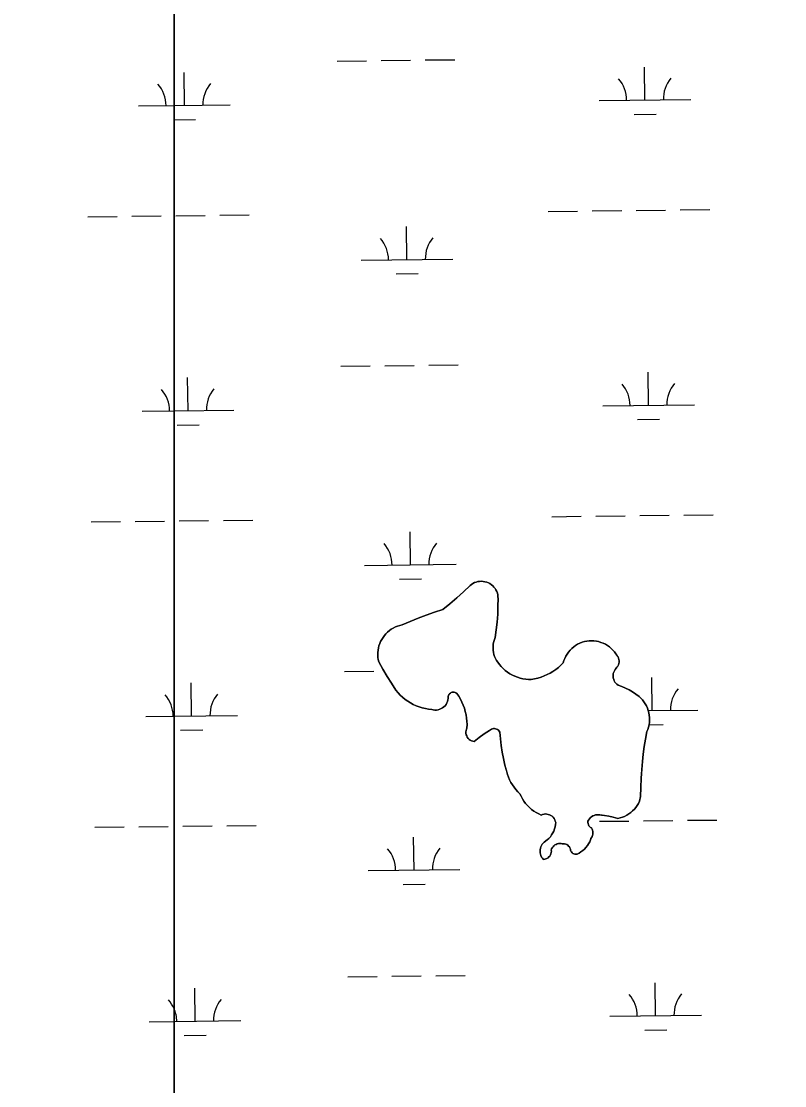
# Model space of a CAD drawing. Extents: x 3684037 to 3722149, y 433263 to 459021.
# Drawn here: x 3712627 to 3713459, y 451816 to 452976 of the extents above; entities that cross this region are included whole.
import ezdxf

# ---------------------------------------------------------------- set-up
doc = ezdxf.new("R2010")
doc.units = 0
doc.layers.add('V-TOPO-SHOR', color=7, linetype='Continuous')
doc.layers.add('V-WETL-SWMP', color=7, linetype='Continuous')

msp = doc.modelspace()

# ---------------------------------------------------------------- linework, layer by layer
at = {"layer": 'V-TOPO-SHOR'}
for points in [[(3713112.7, 452209.3), (3713112.6, 452212.9), (3713112.2, 452216.5), (3713111.6, 452220.1), (3713110.8, 452223.7), (3713109.8, 452227.1), (3713108.6, 452230.6), (3713107.1, 452233.9), (3713105.4, 452237.1), (3713103.6, 452240.2), (3713101.5, 452243.2), (3713100.6, 452243.9), (3713099.6, 452244.3), (3713098.6, 452244.6), (3713097.5, 452244.7), (3713096.4, 452244.5), (3713095.4, 452244.2), (3713094.5, 452243.7), (3713093.6, 452243), (3713092.9, 452242.1), (3713092.4, 452241.2), (3713092.1, 452240.1), (3713092, 452239), (3713092.1, 452237.9), (3713091.8, 452236.2), (3713091.4, 452234.5), (3713090.7, 452232.9), (3713089.8, 452231.3), (3713088.7, 452229.9), (3713087.5, 452228.7), (3713086.1, 452227.6), (3713084.5, 452226.7), (3713082.9, 452226), (3713081.2, 452225.5), (3713079.5, 452225.2), (3713077.7, 452225.2), (3713075.9, 452225.4), (3713074.2, 452225.8), (3713070.7, 452226.1), (3713067.3, 452226.7), (3713063.9, 452227.5), (3713060.5, 452228.6), (3713057.2, 452229.8), (3713054, 452231.3), (3713051, 452232.9), (3713048, 452234.8), (3713045.1, 452236.8), (3713042.4, 452239.1), (3713039.9, 452241.5), (3713037.5, 452244), (3713035.2, 452246.7), (3713030.3, 452254.3), (3713025.5, 452261.9), (3713020.9, 452269.7), (3713016.6, 452277.6), (3713016, 452280.1), (3713015.6, 452282.6), (3713015.5, 452285.2), (3713015.5, 452287.7), (3713015.7, 452290.3), (3713016.1, 452292.8), (3713016.7, 452295.2), (3713017.5, 452297.6), (3713018.5, 452300), (3713019.7, 452302.2), (3713021.1, 452304.4), (3713022.6, 452306.4), (3713024.3, 452308.3), (3713026.1, 452310.1), (3713028, 452311.8), (3713030.1, 452313.2), (3713032.3, 452314.5), (3713034.6, 452315.7), (3713036.9, 452316.6), (3713039.4, 452317.3), (3713041.9, 452317.9), (3713050.6, 452321.7), (3713059.4, 452325.3), (3713068.3, 452328.7), (3713077.3, 452331.8), (3713086.3, 452334.8), (3713094, 452341), (3713101.5, 452347.4), (3713108.8, 452354), (3713116, 452360.8), (3713117.5, 452362), (3713119.1, 452363.1), (3713120.8, 452364), (3713122.6, 452364.6), (3713124.5, 452365.1), (3713126.4, 452365.4), (3713128.4, 452365.5), (3713130.3, 452365.4)], [(3713130.3, 452365.4), (3713132.2, 452365), (3713134.1, 452364.5), (3713135.9, 452363.8), (3713137.6, 452362.9), (3713139.2, 452361.8), (3713140.7, 452360.6), (3713142, 452359.2), (3713143.2, 452357.7), (3713144.2, 452356), (3713145.1, 452354.3), (3713145.7, 452352.5), (3713146.2, 452350.6), (3713146.4, 452348.7), (3713146.5, 452346.7), (3713146.4, 452338.2), (3713146.1, 452329.6), (3713145.5, 452321.1), (3713144.6, 452312.6), (3713143.5, 452304.1), (3713142.6, 452302), (3713141.8, 452299.7), (3713141.3, 452297.4), (3713141, 452295.1), (3713141, 452292.7), (3713141.1, 452290.3), (3713141.4, 452288), (3713142, 452285.7), (3713142.7, 452283.5), (3713143.6, 452281.3), (3713144.8, 452279.2), (3713146.1, 452277.3), (3713147.9, 452274.8), (3713149.9, 452272.5), (3713152.1, 452270.3), (3713154.4, 452268.3), (3713156.8, 452266.5), (3713159.4, 452264.8), (3713162.1, 452263.3), (3713164.8, 452262), (3713167.7, 452260.9), (3713170.6, 452260), (3713173.6, 452259.3), (3713176.6, 452258.9), (3713179.7, 452258.6), (3713182.7, 452258.5), (3713186.3, 452259.2), (3713189.8, 452260), (3713193.3, 452261), (3713196.7, 452262.3), (3713200, 452263.8), (3713203.2, 452265.4), (3713206.3, 452267.3), (3713209.3, 452269.4), (3713212.2, 452271.6), (3713214.9, 452274), (3713217.5, 452276.6), (3713218.3, 452279.1), (3713219.3, 452281.5), (3713220.5, 452283.9), (3713221.8, 452286.1), (3713223.4, 452288.3), (3713225.1, 452290.3), (3713226.9, 452292.2), (3713228.9, 452293.9), (3713231, 452295.5), (3713233.2, 452296.9), (3713235.6, 452298.2), (3713238, 452299.1), (3713240.6, 452299.8), (3713243.1, 452300.3), (3713245.7, 452300.6), (3713248.3, 452300.7), (3713251, 452300.5), (3713253.6, 452300.2), (3713256.1, 452299.7), (3713258.6, 452298.9), (3713261.1, 452298), (3713263.4, 452296.8), (3713265.7, 452295.5), (3713267.8, 452294), (3713269.9, 452292.4), (3713271.7, 452290.5), (3713273.5, 452288.6), (3713275, 452286.5), (3713276.4, 452284.3), (3713277.2, 452283), (3713277.8, 452281.6), (3713278.2, 452280.2), (3713278.4, 452278.7), (3713278.4, 452277.2), (3713278.1, 452275.8), (3713277.6, 452274.3), (3713277, 452273)], [(3713277, 452273), (3713276.1, 452271.8), (3713275.1, 452270.7), (3713274.1, 452269.4), (3713273.2, 452268), (3713272.6, 452266.6), (3713272.1, 452265), (3713271.9, 452263.4), (3713271.9, 452261.8), (3713272.1, 452260.2), (3713272.5, 452258.6), (3713273.1, 452257.1), (3713273.8, 452255.7), (3713274.8, 452254.4), (3713275.9, 452253.2), (3713277.2, 452252.2), (3713281.3, 452250.8), (3713285.3, 452249), (3713289.2, 452247.1), (3713293, 452244.9), (3713296.6, 452242.5), (3713300.1, 452239.9), (3713302, 452238.1), (3713303.8, 452236.2), (3713305.5, 452234.1), (3713306.9, 452232), (3713308.2, 452229.7), (3713309.3, 452227.3), (3713310.2, 452224.8), (3713310.9, 452222.2), (3713311.3, 452219.7), (3713311.6, 452217), (3713311.6, 452214.4), (3713311.4, 452211.8), (3713311, 452209.2), (3713310.4, 452206.6), (3713309.6, 452204.1), (3713308.6, 452201.7), (3713307.1, 452193.6), (3713305.8, 452185.4), (3713304.8, 452177.2), (3713303.9, 452169), (3713303.2, 452160.8), (3713302.4, 452150.8), (3713301.9, 452140.8), (3713301.7, 452130.8), (3713300.5, 452125.9)], [(3713195.9, 452062.4), (3713194.9, 452063.7), (3713194, 452065), (3713193.2, 452066.5), (3713192.7, 452068), (3713192.4, 452069.6), (3713192.3, 452071.2), (3713192.3, 452072.9), (3713192.6, 452074.5), (3713193.1, 452076), (3713193.8, 452077.5), (3713194.7, 452078.9), (3713195.7, 452080.1), (3713196.9, 452081.2), (3713198.2, 452082.2), (3713200.1, 452083.7), (3713201.9, 452085.3), (3713203.5, 452087.1), (3713204.9, 452089.1), (3713206.1, 452091.2), (3713207.2, 452093.3), (3713208, 452095.6), (3713208.6, 452097.9), (3713209.1, 452100.3), (3713209.3, 452102.7), (3713208.9, 452104.2), (3713208.3, 452105.7), (3713207.5, 452107.1), (3713206.6, 452108.3), (3713205.4, 452109.4), (3713204.1, 452110.3), (3713202.7, 452111), (3713201.2, 452111.5), (3713199.7, 452111.8), (3713198.1, 452111.9), (3713196.6, 452111.7), (3713195, 452111.3), (3713193.6, 452110.7), (3713190.8, 452112), (3713188.1, 452113.4), (3713185.5, 452115.1), (3713183, 452116.9), (3713180.7, 452118.9), (3713178.5, 452121.1), (3713176.5, 452123.4), (3713174.7, 452125.9), (3713173, 452128.5), (3713171.5, 452131.2), (3713170.3, 452134), (3713168, 452136.2), (3713165.9, 452138.5), (3713163.9, 452141), (3713162.1, 452143.6), (3713160.5, 452146.3), (3713159.1, 452149.1), (3713157.8, 452152), (3713156.8, 452155), (3713155.9, 452158.1), (3713154, 452165.1), (3713152.4, 452172.3), (3713151, 452179.4), (3713149.9, 452186.7), (3713149, 452193.9), (3713148.4, 452201.2), (3713147.7, 452202.2), (3713146.9, 452203.1), (3713146, 452203.8), (3713144.9, 452204.4), (3713143.8, 452204.8), (3713142.7, 452204.9), (3713141.5, 452204.9), (3713140.3, 452204.7), (3713139.2, 452204.2), (3713138.2, 452203.6), (3713137.3, 452202.8), (3713131.5, 452199.1), (3713125.8, 452195.1), (3713120.4, 452190.8), (3713118.9, 452191.1), (3713117.5, 452191.6), (3713116.1, 452192.3), (3713114.9, 452193.2), (3713113.9, 452194.3), (3713113, 452195.5), (3713112.3, 452196.9), (3713111.8, 452198.3), (3713111.5, 452199.8), (3713111.4, 452201.3), (3713111.6, 452202.8), (3713112, 452204.2), (3713112.6, 452205.6), (3713112.7, 452209.3)], [(3713300.5, 452125.9), (3713299.4, 452123.5), (3713298.1, 452121.3), (3713296.6, 452119.1), (3713295, 452117), (3713293.1, 452115.2), (3713291.2, 452113.4), (3713289, 452111.9), (3713286.8, 452110.5), (3713284.4, 452109.3), (3713282, 452108.4), (3713279.4, 452107.6), (3713276.9, 452107), (3713272.1, 452108.3), (3713267.2, 452109.4), (3713262.4, 452110.2), (3713257.4, 452110.8), (3713255.9, 452111.1), (3713254.3, 452111.1), (3713252.7, 452110.9), (3713251.1, 452110.4), (3713249.7, 452109.8), (3713248.3, 452108.9), (3713247.1, 452107.9), (3713246.1, 452106.7), (3713245.2, 452105.3), (3713244.5, 452103.9), (3713244.4, 452102.7), (3713244.6, 452101.4), (3713244.9, 452100.2), (3713245.5, 452099.1), (3713246.2, 452098.1), (3713247.2, 452097.3), (3713248.2, 452096.7), (3713248.9, 452095.4), (3713249.4, 452094.1), (3713249.7, 452092.8), (3713249.8, 452091.4), (3713249.7, 452090), (3713249.4, 452088.6), (3713248.9, 452087.4), (3713248.2, 452086.2), (3713247.4, 452083.8), (3713246.4, 452081.6), (3713245.2, 452079.5), (3713243.8, 452077.4), (3713242.3, 452075.5), (3713240.6, 452073.7), (3713238.8, 452072.1), (3713236.8, 452070.6), (3713234.8, 452069.3), (3713232.6, 452068.2), (3713231.4, 452068.1), (3713230.3, 452068.1), (3713229.2, 452068.4), (3713228.1, 452068.9), (3713227.2, 452069.6), (3713226.4, 452070.5), (3713225.8, 452071.5), (3713225.5, 452072.6), (3713225.3, 452073.7), (3713224.8, 452074.9), (3713224.2, 452076), (3713223.4, 452077), (3713222.5, 452077.8), (3713221.4, 452078.5), (3713220.2, 452079), (3713219, 452079.3), (3713217.8, 452079.4), (3713216.5, 452079.3), (3713215.1, 452079.6), (3713213.7, 452079.7), (3713212.3, 452079.6), (3713211, 452079.3), (3713209.7, 452078.8), (3713208.4, 452078.1), (3713207.3, 452077.3), (3713206.4, 452076.2), (3713205.6, 452075.1), (3713204.9, 452073.9), (3713204.5, 452072.5), (3713204.6, 452071.2), (3713204.4, 452069.8), (3713204.1, 452068.5), (3713203.6, 452067.3), (3713202.9, 452066.1), (3713202, 452065.1), (3713201, 452064.2), (3713199.8, 452063.5), (3713198.6, 452062.9), (3713197.3, 452062.6), (3713195.9, 452062.4)]]:
    msp.add_lwpolyline(points, dxfattribs=at)
at = {"layer": 'V-WETL-SWMP'}
for p, q in [((3712971.2, 452932.4), (3713003.2, 452932.8)), ((3713019.2, 452933), (3713051.2, 452933.4)), ((3713067.2, 452933.6), (3713099.2, 452933.9)), ((3712804.7, 452884.1), (3712804.3, 452920.1)), ((3713306.6, 452889.9), (3713306.2, 452925.9)), ((3712754.7, 452883.5), (3712793.4, 452883.9)), ((3712793.4, 452883.9), (3712854.7, 452884.6)), ((3713256.6, 452889.3), (3713356.6, 452890.5)), ((3713294.8, 452874.3), (3713318.8, 452874.6)), ((3712792.9, 452868.5), (3712793.4, 452868.5)), ((3712793.4, 452868.5), (3712816.9, 452868.8)), ((3713201.2, 452768.6), (3713233.2, 452769)), ((3713249.2, 452769.2), (3713281.2, 452769.5)), ((3713297.1, 452769.7), (3713329.1, 452770.1)), ((3713345.1, 452770.3), (3713377.1, 452770.6)), ((3712699.3, 452762.8), (3712731.3, 452763.1)), ((3712747.3, 452763.3), (3712779.3, 452763.7)), ((3712795.3, 452763.9), (3712827.3, 452764.2)), ((3712843.3, 452764.4), (3712875.3, 452764.8)), ((3713047.2, 452716.1), (3713046.7, 452752.1)), ((3712997.2, 452715.5), (3713097.2, 452716.6)), ((3713035.3, 452700.5), (3713059.3, 452700.8)), ((3712975.1, 452599.8), (3713007.1, 452600.2)), ((3713023.1, 452600.3), (3713055.1, 452600.7)), ((3713071.1, 452600.9), (3713103.1, 452601.3)), ((3713310.5, 452557.3), (3713310, 452593.3)), ((3712808.6, 452551.4), (3712808.2, 452587.4)), ((3712758.6, 452550.8), (3712793.4, 452551.2)), ((3712793.4, 452551.2), (3712858.6, 452552)), ((3713260.5, 452556.7), (3713360.5, 452557.8)), ((3712796.8, 452535.8), (3712820.8, 452536.1)), ((3713298.6, 452541.7), (3713322.6, 452542)), ((3712751.1, 452430.7), (3712783.1, 452431)), ((3712799.1, 452431.2), (3712831.1, 452431.6)), ((3712847.1, 452431.8), (3712879.1, 452432.2)), ((3713205, 452435.9), (3713237, 452436.3)), ((3713253, 452436.5), (3713285, 452436.9)), ((3713301, 452437.1), (3713333, 452437.4)), ((3713349, 452437.6), (3713381, 452438)), ((3712703.2, 452430.1), (3712735.1, 452430.5)), ((3713051, 452383.4), (3713050.6, 452419.4)), ((3713001, 452382.8), (3713101, 452384)), ((3713039.2, 452367.8), (3713063.2, 452368.1)), ((3712979, 452267.1), (3713011, 452267.5)), ((3713314.3, 452224.6), (3713313.9, 452260.6)), ((3712812.5, 452218.8), (3712812, 452254.8)), ((3713310.2, 452224.6), (3713364.3, 452225.2)), ((3712762.5, 452218.2), (3712793.4, 452218.5)), ((3712793.4, 452218.5), (3712862.5, 452219.3)), ((3712800.6, 452203.2), (3712824.6, 452203.5)), ((3713311, 452209.1), (3713326.5, 452209.3)), ((3712707, 452097.5), (3712739, 452097.8)), ((3712755, 452098), (3712787, 452098.4)), ((3712803, 452098.6), (3712835, 452098.9)), ((3712851, 452099.1), (3712883, 452099.5)), ((3713208.9, 452103.3), (3713209.1, 452103.3)), ((3713256.9, 452103.9), (3713288.9, 452104.2)), ((3713304.9, 452104.4), (3713336.9, 452104.8)), ((3713352.9, 452105), (3713384.9, 452105.3)), ((3713054.9, 452050.8), (3713054.5, 452086.8)), ((3713004.9, 452050.2), (3713104.9, 452051.3)), ((3713043.1, 452035.2), (3713067.1, 452035.5)), ((3712982.8, 451934.5), (3713014.8, 451934.9)), ((3713030.8, 451935), (3713062.8, 451935.4)), ((3713078.8, 451935.6), (3713110.8, 451936)), ((3712816.3, 451886.1), (3712815.9, 451922.1)), ((3713318.2, 451891.9), (3713317.8, 451927.9)), ((3712766.3, 451885.5), (3712793.4, 451885.8)), ((3712793.4, 451885.8), (3712866.3, 451886.7)), ((3713268.2, 451891.4), (3713368.2, 451892.5)), ((3713306.4, 451876.4), (3713330.4, 451876.7)), ((3712804.5, 451870.5), (3712828.5, 451870.8))]:
    msp.add_line(p, q, dxfattribs=at)
for points in [[(3713547.2, 453947.1), (3713157.3, 453770.9), (3712889.9, 453632.8), (3712793.4, 453590.7), (3712793.4, 450487.4)], [(3712793.4, 450487.4), (3712793.4, 453590.7), (3712671.1, 453537.3), (3712448.5, 453435), (3712256.8, 453348.6), (3712086.8, 453274), (3711892.6, 453178.6), (3711831.6, 453148.3), (3711523.3, 453000.1)], [(3713142, 452285.7), (3713141.4, 452288), (3713141.1, 452290.3), (3713141, 452292.7), (3713141, 452295.1), (3713141.3, 452297.4), (3713141.8, 452299.7), (3713142.6, 452302), (3713143.5, 452304.1), (3713144.6, 452312.6), (3713145.5, 452321.1), (3713146.1, 452329.6), (3713146.4, 452338.2), (3713146.5, 452346.7), (3713146.4, 452348.7), (3713146.2, 452350.6), (3713145.7, 452352.5), (3713145.1, 452354.3), (3713144.2, 452356), (3713143.2, 452357.7), (3713142, 452359.2), (3713140.7, 452360.6), (3713139.2, 452361.8), (3713137.6, 452362.9), (3713135.9, 452363.8), (3713134.1, 452364.5), (3713132.2, 452365), (3713130.3, 452365.4), (3713128.4, 452365.5), (3713126.4, 452365.4), (3713124.5, 452365.1), (3713122.6, 452364.6), (3713120.8, 452364), (3713119.1, 452363.1), (3713117.5, 452362), (3713116, 452360.8), (3713108.8, 452354), (3713101.5, 452347.4), (3713094, 452341), (3713086.3, 452334.8), (3713077.3, 452331.8), (3713068.3, 452328.7), (3713059.4, 452325.3), (3713050.6, 452321.7), (3713041.9, 452317.9), (3713039.4, 452317.3), (3713036.9, 452316.6), (3713034.6, 452315.7), (3713032.3, 452314.5), (3713030.1, 452313.2), (3713028, 452311.8), (3713026.1, 452310.1), (3713024.3, 452308.3), (3713022.6, 452306.4), (3713021.1, 452304.4), (3713019.7, 452302.2), (3713018.5, 452300), (3713017.5, 452297.6), (3713016.7, 452295.2), (3713016.1, 452292.8), (3713015.7, 452290.3), (3713015.5, 452287.7), (3713015.5, 452285.2), (3713015.6, 452282.6), (3713016, 452280.1), (3713016.6, 452277.6), (3713020.9, 452269.7), (3713025.5, 452261.9), (3713030.3, 452254.3), (3713035.2, 452246.7), (3713037.5, 452244), (3713039.9, 452241.5), (3713042.4, 452239.1), (3713045.1, 452236.8), (3713048, 452234.8), (3713051, 452232.9), (3713054, 452231.3), (3713057.2, 452229.8), (3713060.5, 452228.6), (3713063.9, 452227.5), (3713067.3, 452226.7), (3713070.7, 452226.1), (3713074.2, 452225.8), (3713075.9, 452225.4), (3713077.7, 452225.2), (3713079.5, 452225.2), (3713081.2, 452225.5), (3713082.9, 452226), (3713084.5, 452226.7), (3713086.1, 452227.6), (3713087.5, 452228.7), (3713088.7, 452229.9), (3713089.8, 452231.3), (3713090.7, 452232.9), (3713091.4, 452234.5), (3713091.8, 452236.2), (3713092.1, 452237.9), (3713092, 452239), (3713092.1, 452240.1), (3713092.4, 452241.2), (3713092.9, 452242.1)], [(3713310.4, 452206.6), (3713311, 452209.2), (3713311.4, 452211.8), (3713311.6, 452214.4), (3713311.6, 452217), (3713311.3, 452219.7), (3713310.9, 452222.2), (3713310.2, 452224.8), (3713309.3, 452227.3), (3713308.2, 452229.7), (3713306.9, 452232), (3713305.5, 452234.1), (3713303.8, 452236.2), (3713302, 452238.1), (3713300.1, 452239.9), (3713296.6, 452242.5), (3713293, 452244.9), (3713289.2, 452247.1), (3713285.3, 452249), (3713281.3, 452250.8), (3713277.2, 452252.2), (3713275.9, 452253.2), (3713274.8, 452254.4), (3713273.8, 452255.7), (3713273.1, 452257.1), (3713272.5, 452258.6), (3713272.1, 452260.2), (3713271.9, 452261.8), (3713271.9, 452263.4), (3713272.1, 452265), (3713272.6, 452266.6), (3713273.2, 452268), (3713274.1, 452269.4), (3713275.1, 452270.7), (3713276.1, 452271.8), (3713277, 452273), (3713277.6, 452274.3), (3713278.1, 452275.8), (3713278.4, 452277.2), (3713278.4, 452278.7), (3713278.2, 452280.2), (3713277.8, 452281.6), (3713277.2, 452283), (3713275, 452286.5), (3713273.5, 452288.6), (3713271.7, 452290.5), (3713269.9, 452292.4), (3713267.8, 452294), (3713265.7, 452295.5), (3713263.4, 452296.8), (3713261.1, 452298), (3713258.6, 452298.9), (3713256.1, 452299.7), (3713253.6, 452300.2), (3713251, 452300.5), (3713248.3, 452300.7), (3713245.7, 452300.6), (3713243.1, 452300.3), (3713240.6, 452299.8), (3713238, 452299.1), (3713235.6, 452298.2), (3713233.2, 452296.9), (3713231, 452295.5), (3713228.9, 452293.9), (3713226.9, 452292.2), (3713225.1, 452290.3), (3713223.4, 452288.3), (3713221.8, 452286.1), (3713220.5, 452283.9), (3713219.3, 452281.5), (3713218.3, 452279.1), (3713217.5, 452276.6), (3713214.9, 452274), (3713212.2, 452271.6), (3713209.3, 452269.4), (3713206.3, 452267.3), (3713203.2, 452265.4), (3713200, 452263.8), (3713196.7, 452262.3), (3713193.3, 452261), (3713189.8, 452260), (3713186.3, 452259.2), (3713182.7, 452258.5), (3713179.7, 452258.6), (3713176.6, 452258.9), (3713173.6, 452259.3), (3713170.6, 452260), (3713167.7, 452260.9), (3713164.8, 452262), (3713162.1, 452263.3), (3713159.4, 452264.8), (3713156.8, 452266.5), (3713154.4, 452268.3), (3713152.1, 452270.3), (3713149.9, 452272.5), (3713147.9, 452274.8), (3713146.1, 452277.3), (3713144.8, 452279.2), (3713143.6, 452281.3), (3713142.7, 452283.5), (3713142, 452285.7)], [(3713092.9, 452242.1), (3713093.6, 452243), (3713094.5, 452243.7), (3713095.4, 452244.2), (3713096.4, 452244.5), (3713097.5, 452244.7), (3713098.6, 452244.6), (3713099.6, 452244.3), (3713100.6, 452243.9), (3713101.5, 452243.2), (3713103.6, 452240.2), (3713105.4, 452237.1), (3713107.1, 452233.9), (3713108.6, 452230.6), (3713109.8, 452227.1), (3713110.8, 452223.7), (3713111.6, 452220.1), (3713112.2, 452216.5), (3713112.6, 452212.9), (3713112.7, 452209.3), (3713112.6, 452205.6), (3713112, 452204.2), (3713111.6, 452202.8), (3713111.4, 452201.3), (3713111.5, 452199.8), (3713111.8, 452198.3), (3713112.3, 452196.9), (3713113, 452195.5), (3713113.9, 452194.3), (3713114.9, 452193.2), (3713116.1, 452192.3), (3713117.5, 452191.6), (3713118.9, 452191.1), (3713120.3, 452190.8), (3713125.8, 452195.1), (3713131.5, 452199.1), (3713137.3, 452202.8), (3713138.2, 452203.6), (3713139.2, 452204.2), (3713140.3, 452204.7), (3713141.5, 452204.9), (3713142.7, 452204.9), (3713143.8, 452204.8), (3713144.9, 452204.4), (3713146, 452203.8), (3713146.9, 452203.1), (3713147.7, 452202.2), (3713148.4, 452201.2), (3713149, 452193.9), (3713149.9, 452186.7), (3713151, 452179.4), (3713152.4, 452172.3), (3713154, 452165.1), (3713156.8, 452155), (3713157.8, 452152), (3713159.1, 452149.1), (3713160.5, 452146.3), (3713162.1, 452143.6), (3713163.9, 452141), (3713165.9, 452138.5), (3713168, 452136.2), (3713170.3, 452134), (3713171.5, 452131.2), (3713173, 452128.5), (3713174.7, 452125.9), (3713176.5, 452123.4), (3713178.5, 452121.1), (3713180.7, 452118.9), (3713183, 452116.9), (3713185.5, 452115.1), (3713188.1, 452113.4), (3713190.8, 452112), (3713193.6, 452110.7), (3713195, 452111.3), (3713196.6, 452111.7), (3713198.1, 452111.9), (3713199.7, 452111.8), (3713201.2, 452111.5), (3713202.7, 452111), (3713204.1, 452110.3), (3713205.4, 452109.4), (3713206.6, 452108.3), (3713207.5, 452107.1), (3713208.3, 452105.7), (3713208.9, 452104.2), (3713209.3, 452102.7), (3713209.1, 452100.3), (3713208.6, 452097.9), (3713208, 452095.6), (3713207.2, 452093.3), (3713206.1, 452091.2), (3713204.9, 452089.1), (3713203.5, 452087.1), (3713201.9, 452085.3), (3713200.1, 452083.7), (3713196.9, 452081.2), (3713195.7, 452080.1), (3713194.7, 452078.9), (3713193.8, 452077.5), (3713193.1, 452076), (3713192.6, 452074.5)], [(3713195.9, 452062.4), (3713197.3, 452062.6), (3713198.6, 452062.9), (3713199.8, 452063.5), (3713201, 452064.2), (3713202, 452065.1), (3713202.9, 452066.1), (3713203.6, 452067.3), (3713204.1, 452068.5), (3713204.4, 452069.8), (3713204.6, 452071.2), (3713204.5, 452072.5), (3713204.9, 452073.8), (3713205.6, 452075.1), (3713206.4, 452076.2), (3713207.3, 452077.3), (3713208.4, 452078.1), (3713209.7, 452078.8), (3713211, 452079.3), (3713212.3, 452079.6), (3713213.7, 452079.7), (3713215.1, 452079.6), (3713216.5, 452079.3), (3713217.8, 452079.4), (3713219, 452079.3), (3713220.2, 452079), (3713221.4, 452078.5), (3713222.5, 452077.8), (3713223.4, 452077), (3713224.2, 452076), (3713224.8, 452074.9), (3713225.3, 452073.7), (3713225.5, 452072.6), (3713225.8, 452071.5), (3713226.4, 452070.5), (3713227.2, 452069.6), (3713228.1, 452068.9), (3713229.2, 452068.4), (3713230.3, 452068.1), (3713231.4, 452068.1), (3713232.6, 452068.2), (3713234.8, 452069.3), (3713236.8, 452070.6), (3713238.8, 452072.1), (3713240.6, 452073.7), (3713242.3, 452075.5), (3713243.8, 452077.4), (3713245.2, 452079.5), (3713246.4, 452081.6), (3713247.4, 452083.8), (3713248.1, 452086.2), (3713248.9, 452087.4), (3713249.4, 452088.6), (3713249.7, 452090), (3713249.8, 452091.4), (3713249.7, 452092.8), (3713249.4, 452094.1), (3713248.9, 452095.4), (3713248.2, 452096.7), (3713247.2, 452097.3), (3713246.2, 452098.1), (3713245.5, 452099.1), (3713244.9, 452100.2), (3713244.6, 452101.4), (3713244.4, 452102.7), (3713244.5, 452103.9), (3713245.2, 452105.3), (3713246.1, 452106.7), (3713247.1, 452107.9), (3713248.3, 452108.9), (3713249.7, 452109.8), (3713251.1, 452110.4), (3713252.7, 452110.9), (3713254.3, 452111.1), (3713255.9, 452111.1), (3713262.4, 452110.2), (3713267.2, 452109.4), (3713272.1, 452108.3), (3713276.9, 452107), (3713279.4, 452107.6), (3713282, 452108.4), (3713284.4, 452109.3), (3713286.8, 452110.5), (3713289, 452111.9), (3713291.1, 452113.4), (3713293.1, 452115.2), (3713295, 452117), (3713296.6, 452119.1), (3713298.1, 452121.3), (3713299.4, 452123.5), (3713300.5, 452125.9), (3713301.7, 452130.8), (3713301.9, 452140.8), (3713302.4, 452150.8), (3713303.9, 452169), (3713304.8, 452177.2), (3713305.8, 452185.4), (3713307.1, 452193.6), (3713308.6, 452201.7), (3713309.6, 452204.1), (3713310.4, 452206.6)], [(3713192.6, 452074.5), (3713192.3, 452072.9), (3713192.3, 452071.2), (3713192.4, 452069.6), (3713192.7, 452068), (3713193.2, 452066.5), (3713194, 452065), (3713194.9, 452063.7), (3713195.9, 452062.4)]]:
    msp.add_lwpolyline(points, dxfattribs=at)
for centre, start, end in [((3712749.5, 452883.9), 359.8949, 41.4385), ((3712860, 452885.2), 139.8949, 181.4385), ((3713251.4, 452889.7), 359.8949, 41.4385), ((3713361.8, 452891), 139.8949, 181.4385), ((3712991.9, 452715.9), 359.8949, 41.4385), ((3713102.4, 452717.2), 139.8949, 181.4385), ((3712753.3, 452551.2), 359.8949, 41.4385), ((3712863.8, 452552.5), 139.8949, 181.4385), ((3713255.2, 452557.1), 359.8949, 41.4385), ((3713365.7, 452558.4), 139.8949, 181.4385), ((3712995.8, 452383.2), 359.8949, 41.4385), ((3713106.3, 452384.5), 139.8949, 181.4385), ((3713369.6, 452225.7), 139.8949, 181.4385), ((3712757.2, 452218.6), 359.8949, 41.4385), ((3712867.7, 452219.9), 139.8949, 181.4385), ((3712999.7, 452050.6), 359.8949, 41.4385), ((3713110.1, 452051.9), 139.8949, 181.4385), ((3712761.1, 451885.9), 23.564, 41.4385), ((3712871.6, 451887.2), 139.8949, 181.4385), ((3713263, 451891.8), 359.8949, 41.4385), ((3713373.4, 451893.1), 139.8949, 181.4385), ((3712761.1, 451885.9), 359.8949, 23.5679)]:
    msp.add_arc(centre, 35.2, start, end, dxfattribs=at)

doc.saveas('drawing.dxf')
